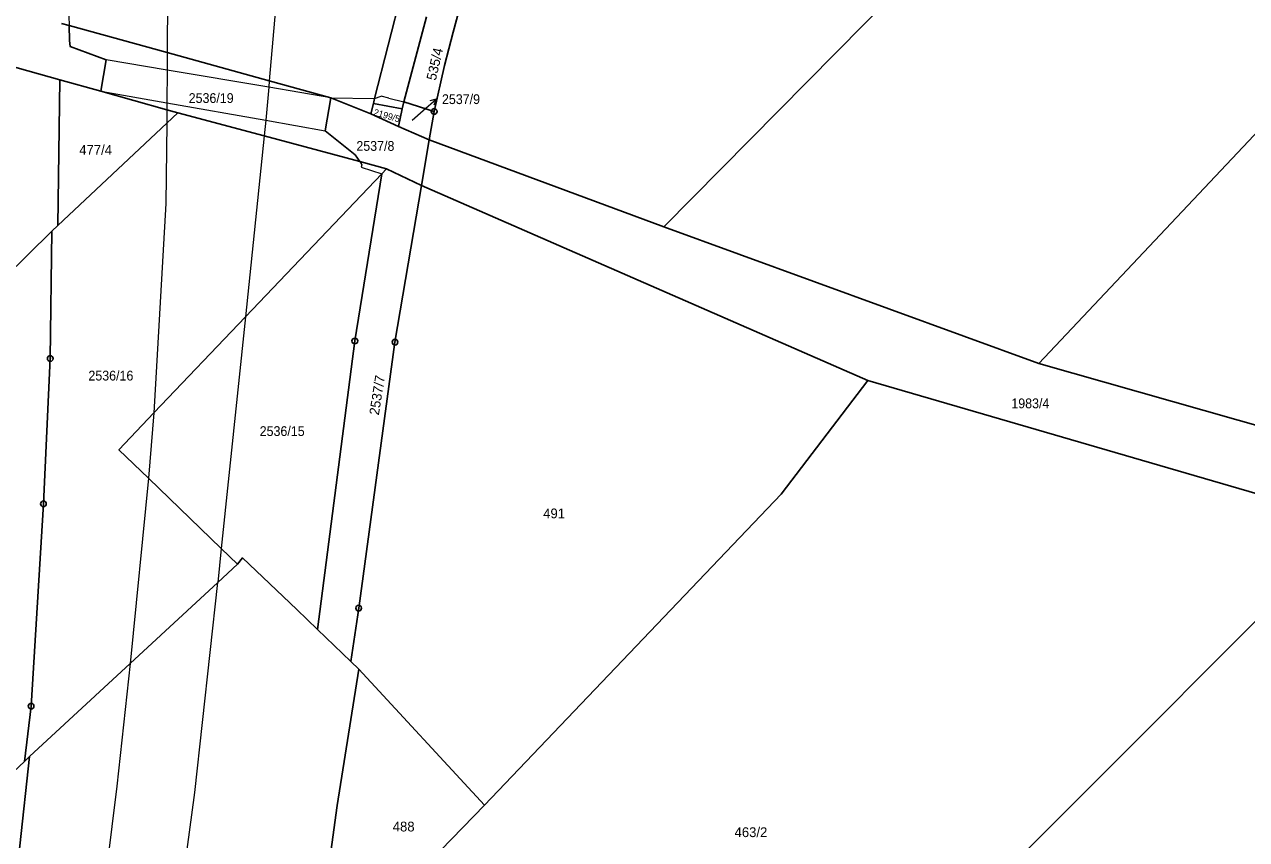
# Model space of a CAD drawing. Extents: x -679733 to -673243, y -1075091 to -1066557.
# Drawn here: x -675332.3 to -675120.1, y -1071734.6 to -1071593 of the extents above; entities that cross this region are included whole.
import ezdxf
from ezdxf.enums import TextEntityAlignment as Align

# ---------------------------------------------------------------- set-up
doc = ezdxf.new("R2010")
doc.units = 0
doc.header["$LTSCALE"] = 0.68
for name, color, linetype, lineweight in [('1', 7, 'Continuous', 25), ('4', 7, 'Continuous', 13), ('7', 7, 'Continuous', 13), ('8', 7, 'Continuous', 25)]:
    doc.layers.add(name, color=color, linetype=linetype, lineweight=lineweight)
doc.layers.add('2', color=7, linetype='Continuous')

msp = doc.modelspace()

# ---------------------------------------------------------------- linework, layer by layer
at = {"layer": '1'}
for p, q in [((-675324.59, -1071593.21), (-675325.9, -1071592.84)), ((-675257.85, -1071594.35), (-675259.39, -1071600.17)), ((-675326.53, -1071627.96), (-675326.18, -1071602.63)), ((-675326.18, -1071602.63), (-675319.09, -1071604.61)), ((-675271.73, -1071606.74), (-675266.72, -1071607.67)), ((-675267.38, -1071610.72), (-675272.19, -1071608.56)), ((-675267.38, -1071610.72), (-675262.01, -1071613.08)), ((-675263.35, -1071620.98), (-675269.47, -1071618.08)), ((-675327.56, -1071628.94), (-675326.53, -1071627.96)), ((-675275.65, -1071703.63), (-675281.42, -1071698.06)), ((-675275.65, -1071703.63), (-675274.25, -1071704.98)), ((-675252.44, -1071728.61), (-675274.25, -1071704.98)), ((-675332.32, -1071721.02), (-675331.43, -1071720.16)), ((-675405.39, -1071789.29), (-675332.32, -1071721.02))]:
    msp.add_line(p, q, dxfattribs=at)
for points in [[(-675221.25, -1071628.18), (-675136.58, -1071542.45), (-675052.24, -1071456.78), (-675092.19, -1071419.92)], [(-675155.48, -1071486.91), (-675155.75, -1071491.95), (-675156.52, -1071497.02), (-675157.71, -1071501.86), (-675160.2, -1071509.47), (-675162.06, -1071514.2), (-675165.53, -1071521.6), (-675167.42, -1071525.04), (-675169.71, -1071528.5), (-675173.48, -1071533.25), (-675176.18, -1071536.16), (-675179.98, -1071539.58), (-675184.67, -1071543.22), (-675189.85, -1071546.6), (-675200.01, -1071552.62), (-675204.6, -1071555.14), (-675212.85, -1071558.96), (-675216.46, -1071560.35), (-675227.88, -1071563.81), (-675242.02, -1071568.06), (-675254.73, -1071582.76), (-675257.85, -1071594.35)], [(-675156.12, -1071651.92), (-675079.47, -1071570.59), (-675005.29, -1071495.86)], [(-675271.73, -1071606.74), (-675271.52, -1071605.91), (-675254.91, -1071540.98), (-675251.85, -1071529.01), (-675247.81, -1071513.21)], [(-675262.47, -1071591.72), (-675266.46, -1071606.49), (-675261.17, -1071608.12)], [(-675324.59, -1071593.21), (-675307.53, -1071597.91), (-675289.8, -1071602.8), (-675279.1, -1071605.75)], [(-675319.09, -1071604.61), (-675318.11, -1071599.17), (-675324.38, -1071596.87), (-675324.51, -1071595.84), (-675324.59, -1071593.21)], [(-675343.51, -1071600.69), (-675341.07, -1071598.45), (-675326.18, -1071602.63)], [(-675259.39, -1071600.17), (-675261.17, -1071608.12), (-675262.01, -1071613.08)], [(-675305.7, -1071608.36), (-675307.6, -1071607.83), (-675319.09, -1071604.61)], [(-675274.09, -1071616.84), (-675274.91, -1071615.67), (-675280.1, -1071611.5), (-675279.1, -1071605.75)], [(-675279.1, -1071605.75), (-675272.19, -1071608.56), (-675271.73, -1071606.74)], [(-675266.46, -1071606.49), (-675266.72, -1071607.67), (-675267.38, -1071610.72)], [(-675326.53, -1071627.96), (-675307.62, -1071610.17), (-675305.7, -1071608.36)], [(-675274.09, -1071616.84), (-675290.69, -1071612.39), (-675305.7, -1071608.36)], [(-674885.1, -1071686.61), (-674924.16, -1071688.92), (-674967.77, -1071688.49), (-675009.51, -1071684.19), (-675031.74, -1071680.84), (-675092.81, -1071669.91), (-675156.12, -1071651.92), (-675221.25, -1071628.18), (-675262.01, -1071613.08), (-675263.35, -1071620.98)], [(-675270.28, -1071618.94), (-675269.47, -1071618.08), (-675274.09, -1071616.84)], [(-675270.28, -1071618.94), (-675293.93, -1071643.77), (-675309.86, -1071660.49), (-675315.93, -1071666.86), (-675310.81, -1071671.81), (-675298.19, -1071684.02), (-675295.35, -1071686.76)], [(-675281.42, -1071698.06), (-675274.95, -1071647.99), (-675270.28, -1071618.94)], [(-675263.35, -1071620.98), (-675267.97, -1071648.2), (-675274.28, -1071694.36), (-675275.65, -1071703.63)], [(-675263.35, -1071620.98), (-675185.86, -1071654.87), (-675101.33, -1071679.45)], [(-675327.56, -1071628.94), (-675389.61, -1071690.05), (-675418.31, -1071716.15), (-675414.41, -1071720.32)], [(-675332.32, -1071721.02), (-675331.17, -1071711.39), (-675329.03, -1071676.27), (-675327.85, -1071651.04), (-675327.56, -1071628.94)], [(-675185.86, -1071654.87), (-675200.92, -1071674.61), (-675252.44, -1071728.61), (-675282.76, -1071759.86)], [(-675101.33, -1071679.45), (-675160.87, -1071739.09), (-675209.83, -1071783.26), (-675157.04, -1071831.39)], [(-675281.42, -1071698.06), (-675285, -1071694.62), (-675294.46, -1071685.66), (-675295.35, -1071686.76)], [(-675295.35, -1071686.76), (-675298.75, -1071689.9), (-675313.97, -1071704), (-675331.43, -1071720.16)], [(-675274.25, -1071704.98), (-675278.03, -1071728.62), (-675280.17, -1071744.32), (-675283.83, -1071761.02)], [(-675331.43, -1071720.16), (-675333.11, -1071735.66), (-675334.61, -1071749.93), (-675336.49, -1071766.36), (-675338.11, -1071784.77), (-675341.96, -1071811.68), (-675344.46, -1071828.43), (-675345.66, -1071835.9), (-675347.22, -1071850.21)]]:
    msp.add_lwpolyline(points, dxfattribs=at)
at = {"layer": '4'}
for p, q in [((-675307.45, -1071564.85), (-675307.53, -1071597.91)), ((-675286.61, -1071565.52), (-675289.8, -1071602.8)), ((-675324.9, -1071582.36), (-675324.59, -1071593.21)), ((-675307.55, -1071600.95), (-675318.11, -1071599.17)), ((-675307.53, -1071597.91), (-675307.55, -1071600.95)), ((-675307.55, -1071600.95), (-675307.59, -1071606.64)), ((-675289.88, -1071603.93), (-675307.55, -1071600.95)), ((-675289.8, -1071602.8), (-675289.88, -1071603.93)), ((-675319.09, -1071604.61), (-675307.59, -1071606.64)), ((-675289.88, -1071603.93), (-675290.43, -1071609.67)), ((-675279.1, -1071605.75), (-675289.88, -1071603.93)), ((-675279.1, -1071605.75), (-675271.52, -1071605.91)), ((-675271.52, -1071605.91), (-675270.39, -1071605.46)), ((-675269.06, -1071605.81), (-675270.39, -1071605.46)), ((-675307.6, -1071607.83), (-675307.62, -1071610.17)), ((-675307.59, -1071606.64), (-675307.6, -1071607.83)), ((-675307.59, -1071606.64), (-675290.43, -1071609.67)), ((-675269.06, -1071605.81), (-675266.46, -1071606.49)), ((-675290.43, -1071609.67), (-675290.69, -1071612.39)), ((-675290.43, -1071609.67), (-675280.1, -1071611.5)), ((-675307.62, -1071610.17), (-675307.75, -1071624.13)), ((-675290.69, -1071612.39), (-675293.93, -1071643.77)), ((-675274.09, -1071616.84), (-675273.72, -1071617.38)), ((-675273.72, -1071617.38), (-675273.86, -1071617.81)), ((-675273.86, -1071617.81), (-675270.28, -1071618.94)), ((-675307.75, -1071624.13), (-675309.86, -1071660.49)), ((-675293.93, -1071643.77), (-675298.19, -1071684.02)), ((-675309.86, -1071660.49), (-675310.81, -1071671.81)), ((-675310.81, -1071671.81), (-675313.97, -1071704)), ((-675298.19, -1071684.02), (-675298.75, -1071689.9)), ((-675302.74, -1071726.4), (-675298.75, -1071689.9)), ((-675313.97, -1071704), (-675316.29, -1071725.3)), ((-675316.29, -1071725.3), (-675318.65, -1071744.23)), ((-675305.35, -1071745.91), (-675302.74, -1071726.4))]:
    msp.add_line(p, q, dxfattribs=at)
at = {"layer": '7'}
msp.add_line((-675260.815, -1071605.991), (-675261.899, -1071606.27), dxfattribs=at)
msp.add_lwpolyline([(-675265, -1071609.62), (-675263.08, -1071607.96), (-675260.815, -1071605.991), (-675261.242, -1071607.026)], dxfattribs=at)
at = {"layer": '8'}
for centre, radius in [((-675261.17, -1071608.1199), 0.5), ((-675261.17, -1071608.1199), 0.0303), ((-675274.95, -1071647.9899), 0.5), ((-675274.95, -1071647.9899), 0.0303), ((-675267.97, -1071648.1999), 0.5), ((-675267.97, -1071648.1999), 0.0303), ((-675327.85, -1071651.0399), 0.5), ((-675327.85, -1071651.0399), 0.0303), ((-675329.03, -1071676.2699), 0.5), ((-675329.03, -1071676.2699), 0.0303), ((-675274.28, -1071694.3599), 0.5), ((-675274.28, -1071694.3599), 0.0303), ((-675331.17, -1071711.3899), 0.5), ((-675331.17, -1071711.3899), 0.0303)]:
    msp.add_circle(centre, radius, dxfattribs=at)

# ---------------------------------------------------------------- texts
at = {"layer": '2'}
for s, height, rotation, p in [('535/4', 1.7, 77, (-675260.2417, -1071600.0932)), ('2199/5', 1.139, 344, (-675269.5425, -1071609.3965))]:
    msp.add_text(s, height=height, rotation=rotation, dxfattribs=at).set_placement(p, align=Align.CENTER)
at = {"layer": '2', "width": 0.95}
for s, p in [('2536/19', (-675303.8, -1071606.66)), ('2537/9', (-675259.81, -1071606.85)), ('2537/8', (-675274.68, -1071614.97)), ('2536/16', (-675321.22, -1071654.85)), ('1983/4', (-675160.92, -1071659.67)), ('2536/15', (-675291.47, -1071664.489))]:
    msp.add_text(s, height=1.7, dxfattribs=at).set_placement(p)
at = {"layer": '2'}
for s, p in [('477/4', (-675322.81, -1071615.66)), ('491', (-675242.23, -1071678.779)), ('488', (-675268.36, -1071733.15)), ('463/2', (-675208.99, -1071734.13))]:
    msp.add_text(s, height=1.7, dxfattribs=at).set_placement(p)
msp.add_text('2537/7', height=1.7, rotation=81, dxfattribs=at).set_placement((-675270.78, -1071660.952))

doc.saveas('drawing.dxf')
